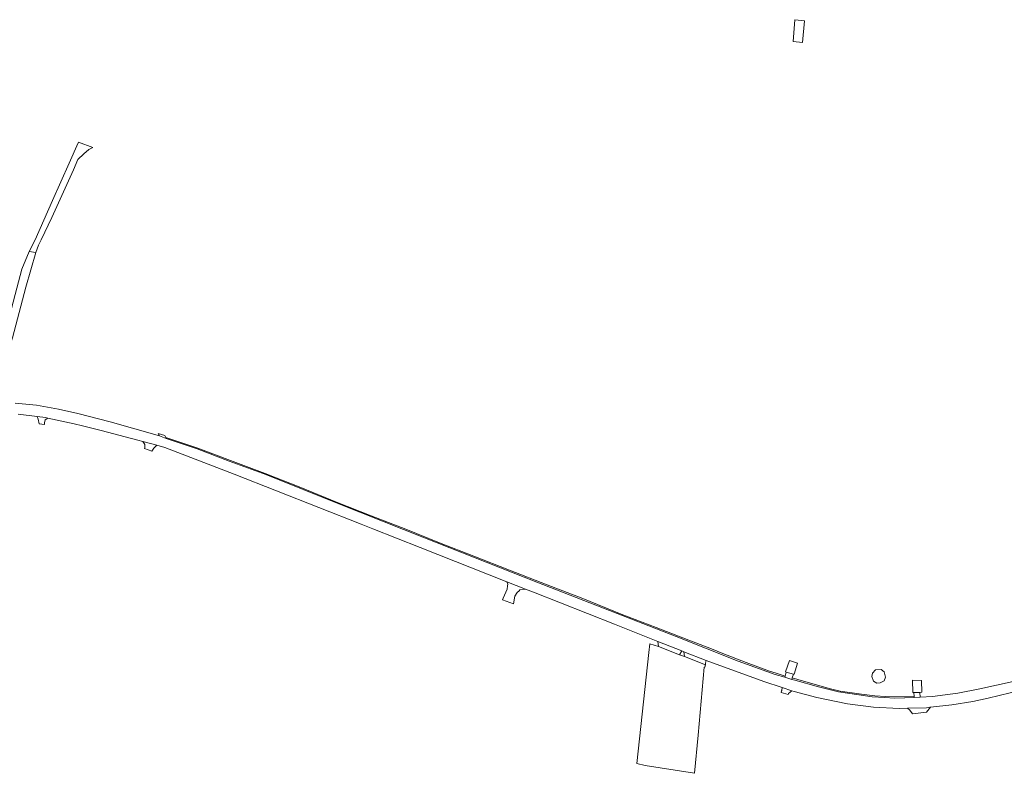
# Model space of a CAD drawing. Extents: x 146402 to 164798, y 455483 to 464134.
# Tile 573 of 575: x 163053 to 163492, y 463262 to 463598. Entities that reach past the tile are written whole.
import ezdxf

# ---------------------------------------------------------------- set-up
doc = ezdxf.new("R2010")
doc.units = 0
doc.header["$LTSCALE"] = 0.2
for name, color, linetype, lineweight in [('B-XX-VH-VERHARDING_ASFALT-GV', 252, 'CONTINUOUS', 18), ('B-XX-VH-VERHARDING_BETON-GV', 252, 'CONTINUOUS', 18), ('B-XX-VH-VERHARDING_BETONSTRAATSTEEN-GV', 252, 'CONTINUOUS', 18), ('B-XX-VH-VERHARDING_FUNDERING_ZAND-GV', 252, 'CONTINUOUS', 18), ('B-XX-VH-VERHARDING_GRASBETONSTEEN-GV', 252, 'CONTINUOUS', 18), ('B-XX-VH-VERHARDING_PUIN-GV', 252, 'CONTINUOUS', 18)]:
    doc.layers.add(name, color=color, linetype=linetype, lineweight=lineweight)

msp = doc.modelspace()

# ---------------------------------------------------------------- linework, layer by layer
at = {"layer": 'B-XX-VH-VERHARDING_ASFALT-GV'}
for points in [[(163496.444, 463302.778), (163481.556, 463299.556), (163471.667, 463297.667), (163460.333, 463296.222), (163454.918, 463295.927), (163452.222, 463295.78), (163448.111, 463295.556), (163443.537, 463295.456), (163438.97, 463295.656), (163433.52, 463296.081), (163427.444, 463296.889), (163418.444, 463298.222), (163409.556, 463300.444), (163399, 463303.444), (163397.556, 463303.778), (163394.444, 463304.778), (163390.222, 463306), (163373.667, 463311.889), (163345.889, 463322.889), (163283.778, 463347.111), (163233.556, 463366.889), (163196.111, 463381.778), (163162.778, 463395.222), (163146.333, 463401.222), (163132.111, 463406.667), (163118.333, 463411.333), (163115.333, 463412.444), (163093.222, 463418.667), (163078.889, 463422.444), (163070.222, 463424.444), (163060.333, 463426.111), (163050.889, 463427)], [(163052.111, 463422.111), (163060.671, 463421.1), (163064.333, 463420.667), (163065.357, 463420.438), (163077.222, 463417.778), (163080.886, 463416.896), (163089.222, 463414.889), (163105.556, 463410.556), (163107.889, 463410), (163114.033, 463408.255), (163117.667, 463407.222), (163148.667, 463395.333), (163205.336, 463373.03), (163210.475, 463371.007), (163231.667, 463362.667), (163270.333, 463347.333), (163278.667, 463344.111), (163282.222, 463342.667), (163318.367, 463328.415), (163337.78, 463320.761), (163348.444, 463316.556), (163349.439, 463316.16), (163359.333, 463312.222), (163385.111, 463302.778), (163393.223, 463300.118), (163397.584, 463298.688), (163398.667, 463298.333), (163408.778, 463295.778), (163422.444, 463292.889), (163434, 463291.333), (163445.444, 463290.778), (163449.233, 463290.88), (163457.778, 463291.111), (163459.222, 463291.333), (163459.546, 463291.37), (163469, 463292.444), (163478.444, 463294), (163485.222, 463295.444), (163500, 463298.973)]]:
    msp.add_lwpolyline(points, dxfattribs=at)
for points in [[(163060.671, 463421.1), (163061.111, 463419.889), (163061.625, 463417.834), (163063.97, 463417.493), (163063.889, 463418.222), (163064.222, 463419.556), (163065.357, 463420.438), (163064.333, 463420.667)], [(163108.593, 463406.799), (163111.903, 463405.639), (163112.778, 463407), (163114.033, 463408.255), (163107.889, 463410), (163108.778, 463408.556), (163108.778, 463407.843), (163108.778, 463407.222)]]:
    msp.add_lwpolyline(points, close=True, dxfattribs=at)
at = {"layer": 'B-XX-VH-VERHARDING_BETON-GV'}
for points in [[(163337.78, 463320.761), (163338.033, 463318.436), (163347.486, 463314.783), (163348.444, 463316.556)], [(163349.667, 463313.94), (163358.985, 463310.337), (163358.985, 463310.34), (163359.107, 463311.002), (163359.333, 463312.222), (163349.439, 463316.16)]]:
    msp.add_lwpolyline(points, close=True, dxfattribs=at)
at = {"layer": 'B-XX-VH-VERHARDING_BETONSTRAATSTEEN-GV'}
for points in [[(163398.111, 463588.444), (163402.389, 463588.057), (163403.214, 463597.73), (163398.986, 463598.182)], [(163057.168, 463494.685), (163060.111, 463494.222), (163061.222, 463497.556), (163062.411, 463500), (163067.222, 463509.889), (163076.889, 463531.111), (163078.889, 463535.778), (163081.444, 463538.333), (163083.667, 463540.222), (163085.542, 463541.125), (163079.083, 463543.583), (163079, 463543.222), (163075, 463534.222), (163067.444, 463517.556), (163059.756, 463500)], [(163032.001, 463430.155), (163040.253, 463430.156), (163042.239, 463434.709), (163045.223, 463441.916), (163049.699, 463456.144), (163055.614, 463478.845), (163060.111, 463494.222), (163057.168, 463494.685), (163053.776, 463486.785), (163046.955, 463460.834), (163043.904, 463449.497), (163042.861, 463446.297), (163040.36, 463441.663), (163036.524, 463435.855)], [(163115.333, 463412.444), (163118.333, 463411.333), (163118.112, 463411.798), (163117.721, 463412.619), (163114.701, 463413.509)], [(163394.75, 463307.175), (163395.067, 463307.087), (163398.307, 463306.183), (163398.655, 463306.086), (163400.067, 463311.04), (163396.516, 463312.182)], [(163438.867, 463307.11), (163437.472, 463308.251), (163434.936, 463307.997), (163433.668, 463306.603), (163433.288, 463305.081), (163434.048, 463302.926), (163435.57, 463302.038), (163437.091, 463302.292), (163438.74, 463303.179), (163439.374, 463304.827)], [(163451.668, 463297.943), (163452.104, 463297.951), (163454.805, 463298.002), (163455.571, 463298.017), (163455.477, 463303.306), (163451.419, 463303.433)], [(163392.868, 463298.007), (163395.881, 463297.096), (163396.111, 463297.556), (163397.584, 463298.688), (163393.223, 463300.118), (163393.111, 463298.778), (163393, 463298.667)], [(163449.233, 463290.88), (163450.333, 463290), (163451.44, 463288.45), (163457.661, 463289.139), (163459.546, 463291.37), (163459.222, 463291.333), (163457.778, 463291.111)]]:
    msp.add_lwpolyline(points, close=True, dxfattribs=at)
at = {"layer": 'B-XX-VH-VERHARDING_FUNDERING_ZAND-GV'}
msp.add_lwpolyline([(163349.667, 463313.94), (163349.439, 463316.16), (163348.444, 463316.556), (163347.486, 463314.783)], close=True, dxfattribs=at)
at = {"layer": 'B-XX-VH-VERHARDING_GRASBETONSTEEN-GV'}
for points in [[(163118.112, 463411.798), (163118.333, 463411.333), (163132.111, 463406.667), (163146.333, 463401.222), (163162.778, 463395.222), (163196.111, 463381.778), (163233.556, 463366.889), (163283.778, 463347.111), (163345.889, 463322.889), (163373.667, 463311.889), (163390.222, 463306), (163394.444, 463304.778), (163394.574, 463305.258), (163390.537, 463306.527), (163387.67, 463307.527), (163377.22, 463311.369), (163366.803, 463315.327), (163361.703, 463317.41), (163351.67, 463321.252), (163337.053, 463326.96), (163321.42, 463332.935), (163304.303, 463339.861), (163288.419, 463345.936), (163271.569, 463352.544), (163255.669, 463358.819), (163240.319, 463364.711), (163225.235, 463370.769), (163209.852, 463376.828), (163194.285, 463382.953), (163178.402, 463389.428), (163162.502, 463395.686), (163146.968, 463401.511), (163132.335, 463406.953)], [(163358.933, 463309.999), (163358.941, 463310.104), (163358.952, 463310.149), (163358.965, 463310.207), (163358.985, 463310.337), (163349.667, 463313.94), (163347.486, 463314.783), (163338.033, 463318.436), (163334.135, 463319.616), (163333.785, 463315.745), (163328.393, 463266.242), (163332.091, 463265.372), (163354.166, 463261.885), (163355.714, 463278.914), (163358.473, 463309.265), (163358.778, 463309.222), (163358.848, 463309.597), (163358.882, 463309.782)], [(163452.222, 463295.78), (163452.203, 463296.13), (163447.97, 463296.019), (163439.604, 463296.227), (163434.587, 463296.51), (163428.654, 463297.135), (163419.17, 463298.527), (163414.92, 463299.569), (163403.804, 463302.66), (163397.779, 463304.492), (163397.556, 463303.778), (163399, 463303.444), (163409.556, 463300.444), (163418.444, 463298.222), (163427.444, 463296.889), (163433.52, 463296.081), (163438.97, 463295.656), (163443.537, 463295.456), (163448.111, 463295.556)]]:
    msp.add_lwpolyline(points, close=True, dxfattribs=at)
at = {"layer": 'B-XX-VH-VERHARDING_PUIN-GV'}
for points in [[(163268.347, 463339.31), (163273.268, 463337.476), (163273.889, 463340.889), (163275, 463342.556), (163275.817, 463343.373), (163276.222, 463343.778), (163278.667, 463344.111), (163270.333, 463347.333), (163270.778, 463346.222), (163270.708, 463345.525), (163270.556, 463344), (163268.778, 463340)], [(163394.444, 463304.778), (163397.556, 463303.778), (163397.779, 463304.492), (163398.307, 463306.183), (163395.067, 463307.087), (163394.574, 463305.258)], [(163452.203, 463296.13), (163452.222, 463295.78), (163454.918, 463295.927), (163454.805, 463298.002), (163452.104, 463297.951)]]:
    msp.add_lwpolyline(points, close=True, dxfattribs=at)

doc.saveas('drawing.dxf')
